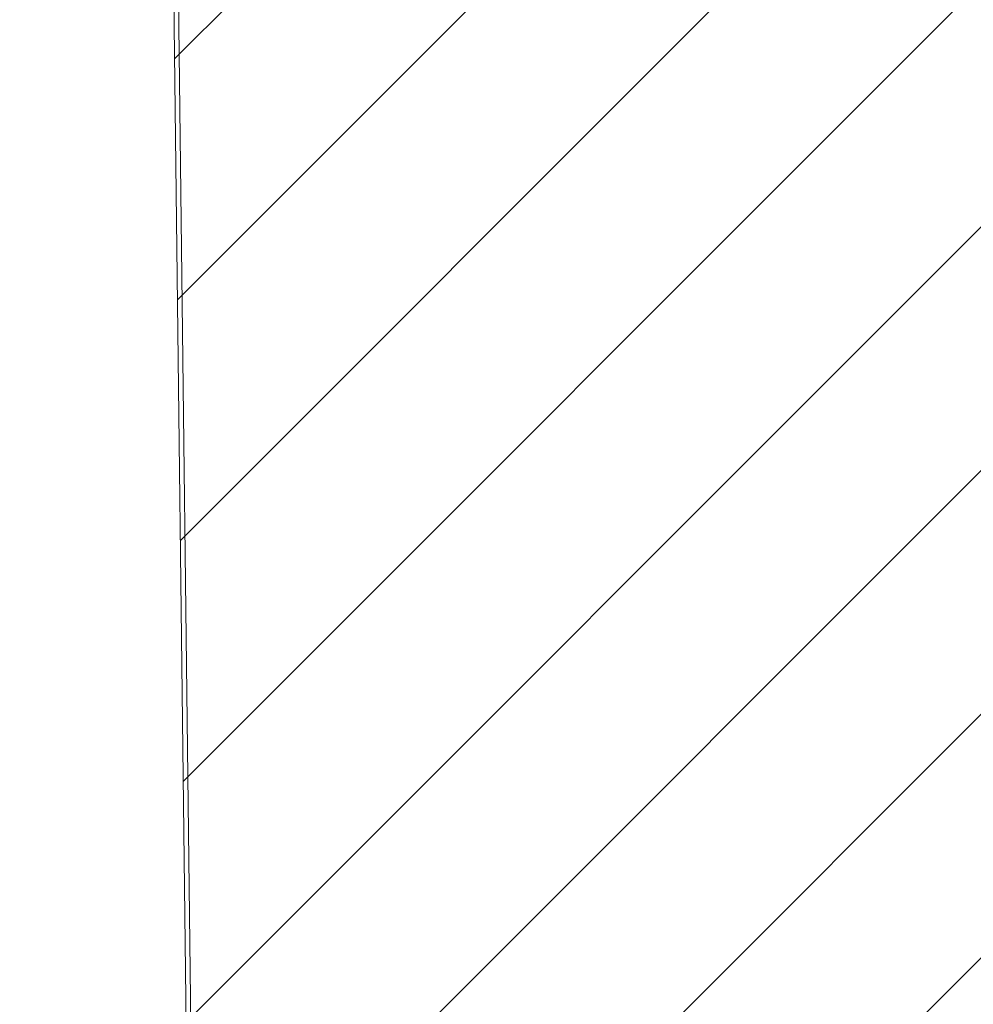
# Model space of a CAD drawing. Header units: millimetres. Extents: x 42175 to 97175, y 10092 to 468192.
# Tile 428 of 451: x 83639 to 84636, y 385044 to 386073. Entities that reach past the tile are written whole.
import ezdxf

# ---------------------------------------------------------------- set-up
doc = ezdxf.new("R2010")
doc.units = ezdxf.units.MM
doc.layers.add('- PRZEGRODY PROJEKTOWANE', color=8, linetype='Continuous')
doc.layers.add('z JAN', color=8, linetype='Continuous')

msp = doc.modelspace()

# ---------------------------------------------------------------- hatches: boundary and pattern name
at = {"layer": '- PRZEGRODY PROJEKTOWANE', "linetype": 'Continuous', "lineweight": 15}
h = msp.add_hatch(dxfattribs=at)
h.set_pattern_fill('Bloczki_ceramiczne_0002', color=8, style=0, pattern_type=2)
h.set_pattern_definition([(45, (-175208.59, 659558.78), (-127.27922, 127.27922), [])])
h.paths.add_polyline_path([(83796.2, 386435.4), (83986.2, 370458.8), (84135.3, 370250.4), (86631.9, 370244.7), (86631.9, 386419.7)])

# ---------------------------------------------------------------- linework, layer by layer
at = {"layer": '- PRZEGRODY PROJEKTOWANE', "color": 8, "linetype": 'Continuous', "lineweight": 13, "ltscale": 100, "flags": 128}
msp.add_lwpolyline([(83796.2, 386435.4), (83986.2, 370458.8), (84135.3, 370250.4), (86631.9, 370244.7), (86631.9, 386419.7)], close=True, dxfattribs=at)
at = {"layer": 'z JAN', "color": 8, "linetype": 'Continuous', "lineweight": 13, "ltscale": 100, "flags": 128}
msp.add_lwpolyline([(82780, 383531), (82780, 386890.6), (82863.8, 386890.2), (82871.8, 388325.3), (83779.5, 388320.3), (83802.2, 386435.3), (83800.8, 386435.3), (83990, 370733.6), (82860, 370736.5), (82860, 383531)], close=True, dxfattribs=at)

doc.saveas('drawing.dxf')
